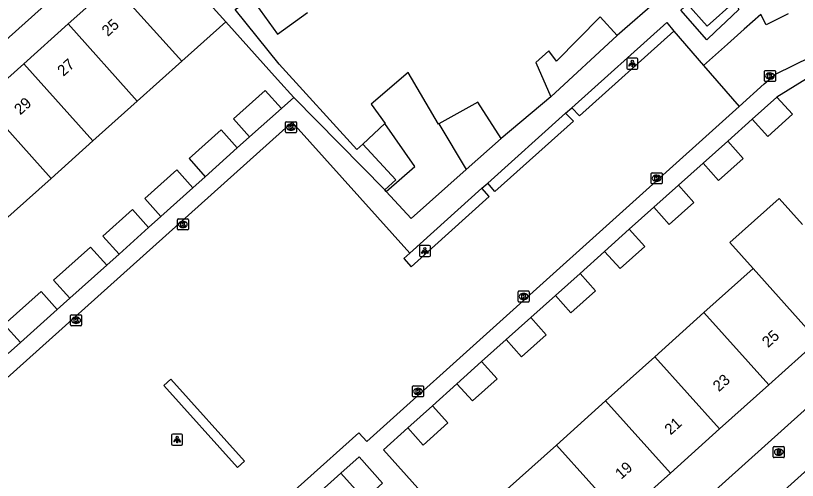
# Model space of a CAD drawing. Extents: x 162172 to 163187, y 382874 to 383684.
# Drawn here: x 162914.3 to 162985.1, y 383414.4 to 383456.5 of the extents above; entities that cross this region are included whole.
import ezdxf

# ---------------------------------------------------------------- set-up
doc = ezdxf.new("R2010")
doc.units = 0
for name, color, linetype in [('IMGEO_Brandkraan', 7, 'Continuous'), ('IMGEO_Kolk', 7, 'Continuous'), ('IMGEO_Lichtpunt', 7, 'Continuous'), ('IMGEO_Muur', 7, 'Continuous'), ('IMGEO_Pand', 7, 'Continuous'), ('IMGEO_Pand_nummerreeks', 7, 'Continuous'), ('IMGEO_Parkeervlak_open', 7, 'Continuous'), ('IMGEO_Rijbaan_lokaal_open', 7, 'Continuous'), ('IMGEO_Voetpad_open', 7, 'Continuous')]:
    doc.layers.add(name, color=color, linetype=linetype)

msp = doc.modelspace()

# ---------------------------------------------------------------- linework, layer by layer
at = {"layer": 'IMGEO_Brandkraan'}
for p, q in [((162982.95, 383416.504), (162982.95, 383417.356)), ((162983.025, 383417.43), (162983.877, 383417.43)), ((162983.438, 383417.21), (162983.463, 383417.21)), ((162983.951, 383417.356), (162983.951, 383416.504)), ((162983.877, 383416.43), (162983.025, 383416.43)), ((162983.461, 383416.65), (162983.436, 383416.65))]:
    msp.add_line(p, q, dxfattribs=at)
for points in [[(162982.95, 383416.504), (162982.95, 383417.356)], [(162983.025, 383417.43), (162983.877, 383417.43)], [(162983.298, 383417.13), (162983.298, 383416.73), (162983.511, 383416.73)], [(162983.529, 383417.13), (162983.298, 383417.13)], [(162983.477, 383417.049), (162983.423, 383417.049), (162983.423, 383416.973)], [(162983.423, 383416.973), (162983.476, 383416.973)], [(162983.485, 383416.897), (162983.423, 383416.897), (162983.423, 383416.816)], [(162983.423, 383416.816), (162983.485, 383416.816)], [(162983.951, 383417.356), (162983.951, 383416.504)], [(162983.877, 383416.43), (162983.025, 383416.43)]]:
    msp.add_lwpolyline(points, dxfattribs=at)
for centre, radius, start, end in [((162983.027, 383417.354), 0.0765, 91.55205, 178.44795), ((162983.027, 383417.354), 0.0765, 91.55205, 178.44795), ((162983.478, 383417.011), 0.0379, 267.82845, 90.93552), ((162983.486, 383416.856), 0.0404, 269.87594, 90.50774), ((162983.517, 383416.981), 0.251, 268.66757, 293.53466), ((162983.533, 383416.985), 0.145, 59.4692, 91.53667), ((162983.558, 383417.032), 0.0922, 285.51372, 58.15012), ((162983.563, 383416.84), 0.105, 301.31148, 78.98903), ((162983.875, 383417.354), 0.0765, 1.55205, 88.44795), ((162983.875, 383417.354), 0.0765, 1.55205, 88.44795), ((162983.027, 383416.506), 0.0765, 181.55205, 268.44795), ((162983.027, 383416.506), 0.0765, 181.55205, 268.44795), ((162983.875, 383416.506), 0.0765, 271.55205, 358.44795), ((162983.875, 383416.506), 0.0765, 271.55205, 358.44795)]:
    msp.add_arc(centre, radius, start, end, dxfattribs=at)
for centre, major_axis, ratio, start_param, end_param in [((162983.437, 383416.93), (-0.387, 0.002), 0.722429, 4.712389, 7.853982), ((162983.462, 383416.93), (-0.39, 0.002), 0.717154, 1.570796, 4.712389)]:
    msp.add_ellipse(centre, major_axis=major_axis, ratio=ratio, start_param=start_param, end_param=end_param, dxfattribs=at)
at = {"layer": 'IMGEO_Kolk'}
for p, q in [((162982.226, 383451.514), (162983.078, 383451.514)), ((162982.151, 383450.588), (162982.151, 383451.44)), ((162982.639, 383451.294), (162982.664, 383451.294)), ((162983.152, 383451.44), (162983.152, 383450.588)), ((162983.078, 383450.514), (162982.226, 383450.514)), ((162982.662, 383450.734), (162982.637, 383450.734)), ((162938.757, 383445.946), (162938.757, 383446.798)), ((162938.832, 383446.872), (162939.684, 383446.872)), ((162939.245, 383446.652), (162939.27, 383446.652)), ((162939.758, 383446.798), (162939.758, 383445.946)), ((162939.684, 383445.872), (162938.832, 383445.872)), ((162939.268, 383446.092), (162939.243, 383446.092)), ((162971.889, 383441.315), (162971.889, 383442.167)), ((162971.964, 383442.241), (162972.816, 383442.241)), ((162972.377, 383442.021), (162972.402, 383442.021)), ((162972.89, 383442.167), (162972.89, 383441.315)), ((162972.816, 383441.241), (162971.964, 383441.241)), ((162972.4, 383441.461), (162972.375, 383441.461)), ((162929.035, 383438.065), (162929.887, 383438.065)), ((162928.96, 383437.139), (162928.96, 383437.991)), ((162929.448, 383437.845), (162929.473, 383437.845)), ((162929.961, 383437.991), (162929.961, 383437.139)), ((162929.887, 383437.065), (162929.035, 383437.065)), ((162929.471, 383437.285), (162929.446, 383437.285)), ((162959.838, 383430.603), (162959.838, 383431.455)), ((162959.913, 383431.529), (162960.765, 383431.529)), ((162960.326, 383431.309), (162960.351, 383431.309)), ((162960.839, 383431.455), (162960.839, 383430.603)), ((162960.765, 383430.529), (162959.913, 383430.529)), ((162960.349, 383430.749), (162960.324, 383430.749)), ((162919.284, 383428.448), (162919.284, 383429.3)), ((162919.359, 383429.374), (162920.211, 383429.374)), ((162919.772, 383429.154), (162919.797, 383429.154)), ((162920.285, 383429.3), (162920.285, 383428.448)), ((162920.211, 383428.374), (162919.359, 383428.374)), ((162919.795, 383428.594), (162919.77, 383428.594)), ((162950.266, 383422.007), (162950.266, 383422.859)), ((162950.341, 383422.933), (162951.193, 383422.933)), ((162950.754, 383422.713), (162950.779, 383422.713)), ((162951.267, 383422.859), (162951.267, 383422.007)), ((162951.193, 383421.933), (162950.341, 383421.933)), ((162950.777, 383422.153), (162950.752, 383422.153))]:
    msp.add_line(p, q, dxfattribs=at)
for points in [[(162982.226, 383451.514), (162983.078, 383451.514)], [(162982.151, 383450.588), (162982.151, 383451.44)], [(162982.472, 383451.214), (162982.595, 383451.214), (162982.595, 383451.063), (162982.725, 383451.214), (162982.889, 383451.214), (162982.743, 383451.063), (162982.896, 383450.814), (162982.744, 383450.814), (162982.659, 383450.978), (162982.595, 383450.911), (162982.595, 383450.814), (162982.472, 383450.814), (162982.472, 383451.214)], [(162983.152, 383451.44), (162983.152, 383450.588)], [(162983.078, 383450.514), (162982.226, 383450.514)], [(162938.757, 383445.946), (162938.757, 383446.798)], [(162938.832, 383446.872), (162939.684, 383446.872)], [(162939.078, 383446.572), (162939.201, 383446.572), (162939.201, 383446.421), (162939.331, 383446.572), (162939.495, 383446.572), (162939.349, 383446.421), (162939.502, 383446.172), (162939.35, 383446.172), (162939.265, 383446.336), (162939.201, 383446.269), (162939.201, 383446.172), (162939.078, 383446.172), (162939.078, 383446.572)], [(162939.758, 383446.798), (162939.758, 383445.946)], [(162939.684, 383445.872), (162938.832, 383445.872)], [(162971.889, 383441.315), (162971.889, 383442.167)], [(162971.964, 383442.241), (162972.816, 383442.241)], [(162972.21, 383441.941), (162972.333, 383441.941), (162972.333, 383441.79), (162972.463, 383441.941), (162972.627, 383441.941), (162972.481, 383441.79), (162972.634, 383441.541), (162972.482, 383441.541), (162972.397, 383441.705), (162972.333, 383441.638), (162972.333, 383441.541), (162972.21, 383441.541), (162972.21, 383441.941)], [(162972.89, 383442.167), (162972.89, 383441.315)], [(162972.816, 383441.241), (162971.964, 383441.241)], [(162929.035, 383438.065), (162929.887, 383438.065)], [(162928.96, 383437.139), (162928.96, 383437.991)], [(162929.281, 383437.765), (162929.404, 383437.765), (162929.404, 383437.614), (162929.534, 383437.765), (162929.698, 383437.765), (162929.552, 383437.614), (162929.705, 383437.365), (162929.553, 383437.365), (162929.468, 383437.529), (162929.404, 383437.462), (162929.404, 383437.365), (162929.281, 383437.365), (162929.281, 383437.765)], [(162929.961, 383437.991), (162929.961, 383437.139)], [(162929.887, 383437.065), (162929.035, 383437.065)], [(162959.838, 383430.603), (162959.838, 383431.455)], [(162959.913, 383431.529), (162960.765, 383431.529)], [(162960.159, 383431.229), (162960.282, 383431.229), (162960.282, 383431.078), (162960.412, 383431.229), (162960.576, 383431.229), (162960.43, 383431.078), (162960.583, 383430.829), (162960.431, 383430.829), (162960.346, 383430.993), (162960.282, 383430.926), (162960.282, 383430.829), (162960.159, 383430.829), (162960.159, 383431.229)], [(162960.839, 383431.455), (162960.839, 383430.603)], [(162960.765, 383430.529), (162959.913, 383430.529)], [(162919.284, 383428.448), (162919.284, 383429.3)], [(162919.359, 383429.374), (162920.211, 383429.374)], [(162919.605, 383429.074), (162919.728, 383429.074), (162919.728, 383428.923), (162919.858, 383429.074), (162920.022, 383429.074), (162919.876, 383428.923), (162920.029, 383428.674), (162919.877, 383428.674), (162919.792, 383428.838), (162919.728, 383428.771), (162919.728, 383428.674), (162919.605, 383428.674), (162919.605, 383429.074)], [(162920.285, 383429.3), (162920.285, 383428.448)], [(162920.211, 383428.374), (162919.359, 383428.374)], [(162950.266, 383422.007), (162950.266, 383422.859)], [(162950.341, 383422.933), (162951.193, 383422.933)], [(162950.587, 383422.633), (162950.71, 383422.633), (162950.71, 383422.482), (162950.84, 383422.633), (162951.004, 383422.633), (162950.858, 383422.482), (162951.011, 383422.233), (162950.859, 383422.233), (162950.774, 383422.397), (162950.71, 383422.33), (162950.71, 383422.233), (162950.587, 383422.233), (162950.587, 383422.633)], [(162951.267, 383422.859), (162951.267, 383422.007)], [(162951.193, 383421.933), (162950.341, 383421.933)]]:
    msp.add_lwpolyline(points, dxfattribs=at)
for centre, start, end in [((162982.228, 383451.438), 91.55205, 178.44795), ((162982.228, 383451.438), 91.55205, 178.44795), ((162983.076, 383451.438), 1.55205, 88.44795), ((162983.076, 383451.438), 1.55205, 88.44795), ((162982.228, 383450.59), 181.55205, 268.44795), ((162982.228, 383450.59), 181.55205, 268.44795), ((162983.076, 383450.59), 271.55205, 358.44795), ((162983.076, 383450.59), 271.55205, 358.44795), ((162938.834, 383446.796), 91.55205, 178.44795), ((162938.834, 383446.796), 91.55205, 178.44795), ((162939.682, 383446.796), 1.55205, 88.44795), ((162939.682, 383446.796), 1.55205, 88.44795), ((162938.834, 383445.948), 181.55205, 268.44795), ((162938.834, 383445.948), 181.55205, 268.44795), ((162939.682, 383445.948), 271.55205, 358.44795), ((162939.682, 383445.948), 271.55205, 358.44795), ((162971.966, 383442.165), 91.55205, 178.44795), ((162971.966, 383442.165), 91.55205, 178.44795), ((162972.814, 383442.165), 1.55205, 88.44795), ((162972.814, 383442.165), 1.55205, 88.44795), ((162971.966, 383441.317), 181.55205, 268.44795), ((162971.966, 383441.317), 181.55205, 268.44795), ((162972.814, 383441.317), 271.55205, 358.44795), ((162972.814, 383441.317), 271.55205, 358.44795), ((162929.037, 383437.989), 91.55205, 178.44795), ((162929.037, 383437.989), 91.55205, 178.44795), ((162929.885, 383437.989), 1.55205, 88.44795), ((162929.885, 383437.989), 1.55205, 88.44795), ((162929.037, 383437.141), 181.55205, 268.44795), ((162929.037, 383437.141), 181.55205, 268.44795), ((162929.885, 383437.141), 271.55205, 358.44795), ((162929.885, 383437.141), 271.55205, 358.44795), ((162959.915, 383431.453), 91.55205, 178.44795), ((162959.915, 383431.453), 91.55205, 178.44795), ((162960.763, 383431.453), 1.55205, 88.44795), ((162960.763, 383431.453), 1.55205, 88.44795), ((162959.915, 383430.605), 181.55205, 268.44795), ((162959.915, 383430.605), 181.55205, 268.44795), ((162960.763, 383430.605), 271.55205, 358.44795), ((162960.763, 383430.605), 271.55205, 358.44795), ((162919.361, 383429.298), 91.55205, 178.44795), ((162919.361, 383429.298), 91.55205, 178.44795), ((162920.209, 383429.298), 1.55205, 88.44795), ((162920.209, 383429.298), 1.55205, 88.44795), ((162919.361, 383428.45), 181.55205, 268.44795), ((162919.361, 383428.45), 181.55205, 268.44795), ((162920.209, 383428.45), 271.55205, 358.44795), ((162920.209, 383428.45), 271.55205, 358.44795), ((162950.343, 383422.857), 91.55205, 178.44795), ((162950.343, 383422.857), 91.55205, 178.44795), ((162951.191, 383422.857), 1.55205, 88.44795), ((162951.191, 383422.857), 1.55205, 88.44795), ((162950.343, 383422.009), 181.55205, 268.44795), ((162950.343, 383422.009), 181.55205, 268.44795), ((162951.191, 383422.009), 271.55205, 358.44795), ((162951.191, 383422.009), 271.55205, 358.44795)]:
    msp.add_arc(centre, 0.0765, start, end, dxfattribs=at)
for centre, major_axis, ratio, start_param, end_param in [((162982.638, 383451.014), (-0.387, 0.002), 0.722429, 4.712389, 7.853982), ((162982.663, 383451.014), (-0.39, 0.002), 0.717154, 1.570796, 4.712389), ((162939.244, 383446.372), (-0.387, 0.002), 0.722429, 4.712389, 7.853982), ((162939.269, 383446.372), (-0.39, 0.002), 0.717154, 1.570796, 4.712389), ((162972.376, 383441.741), (-0.387, 0.002), 0.722429, 4.712389, 7.853982), ((162972.401, 383441.741), (-0.39, 0.002), 0.717154, 1.570796, 4.712389), ((162929.447, 383437.565), (-0.387, 0.002), 0.722429, 4.712389, 7.853982), ((162929.472, 383437.565), (-0.39, 0.002), 0.717154, 1.570796, 4.712389), ((162960.325, 383431.029), (-0.387, 0.002), 0.722429, 4.712389, 7.853982), ((162960.35, 383431.029), (-0.39, 0.002), 0.717154, 1.570796, 4.712389), ((162919.771, 383428.874), (-0.387, 0.002), 0.722429, 4.712389, 7.853982), ((162919.796, 383428.874), (-0.39, 0.002), 0.717154, 1.570796, 4.712389), ((162950.753, 383422.433), (-0.387, 0.002), 0.722429, 4.712389, 7.853982), ((162950.778, 383422.433), (-0.39, 0.002), 0.717154, 1.570796, 4.712389)]:
    msp.add_ellipse(centre, major_axis=major_axis, ratio=ratio, start_param=start_param, end_param=end_param, dxfattribs=at)
at = {"layer": 'IMGEO_Lichtpunt'}
for p, q in [((162969.681, 383452.543), (162969.681, 383451.736)), ((162969.681, 383452.543), (162969.681, 383451.736)), ((162970.583, 383452.638), (162969.775, 383452.638)), ((162970.583, 383452.638), (162969.775, 383452.638)), ((162970.677, 383451.736), (162970.677, 383452.543)), ((162970.677, 383451.736), (162970.677, 383452.543)), ((162969.775, 383451.642), (162970.583, 383451.642)), ((162969.775, 383451.642), (162970.583, 383451.642)), ((162950.887, 383435.559), (162950.887, 383434.752)), ((162950.887, 383435.559), (162950.887, 383434.752)), ((162951.789, 383435.654), (162950.981, 383435.654)), ((162951.789, 383435.654), (162950.981, 383435.654)), ((162951.883, 383434.752), (162951.883, 383435.559)), ((162951.883, 383434.752), (162951.883, 383435.559)), ((162950.981, 383434.658), (162951.789, 383434.658)), ((162950.981, 383434.658), (162951.789, 383434.658)), ((162928.442, 383418.469), (162928.442, 383417.662)), ((162928.442, 383418.469), (162928.442, 383417.662)), ((162929.344, 383418.564), (162928.536, 383418.564)), ((162929.344, 383418.564), (162928.536, 383418.564)), ((162929.438, 383417.662), (162929.438, 383418.469)), ((162929.438, 383417.662), (162929.438, 383418.469)), ((162928.536, 383417.568), (162929.344, 383417.568)), ((162928.536, 383417.568), (162929.344, 383417.568))]:
    msp.add_line(p, q, dxfattribs=at)
for points in [[(162970.055, 383452.207), (162970.094, 383452.179), (162969.906, 383451.917), (162969.868, 383451.944), (162970.055, 383452.207)], [(162970.267, 383452.179), (162970.305, 383452.206), (162970.492, 383451.944), (162970.453, 383451.916), (162970.267, 383452.179)], [(162970.157, 383452.159), (162970.204, 383452.159), (162970.204, 383451.837), (162970.157, 383451.837), (162970.157, 383452.159)], [(162951.261, 383435.223), (162951.3, 383435.195), (162951.112, 383434.933), (162951.074, 383434.96), (162951.261, 383435.223)], [(162951.363, 383435.175), (162951.41, 383435.175), (162951.41, 383434.853), (162951.363, 383434.853), (162951.363, 383435.175)], [(162951.473, 383435.195), (162951.511, 383435.222), (162951.698, 383434.96), (162951.659, 383434.932), (162951.473, 383435.195)], [(162928.816, 383418.133), (162928.855, 383418.105), (162928.667, 383417.843), (162928.629, 383417.87), (162928.816, 383418.133)], [(162928.918, 383418.085), (162928.965, 383418.085), (162928.965, 383417.763), (162928.918, 383417.763), (162928.918, 383418.085)], [(162929.028, 383418.105), (162929.066, 383418.132), (162929.253, 383417.87), (162929.214, 383417.842), (162929.028, 383418.105)]]:
    msp.add_lwpolyline(points, dxfattribs=at)
for centre in [(162970.18, 383452.341), (162951.386, 383435.357), (162928.941, 383418.267)]:
    msp.add_circle(centre, 0.0994, dxfattribs=at)
for centre, start, end in [((162969.775, 383452.543), 90, 180), ((162969.775, 383452.543), 90, 180), ((162970.583, 383452.543), 0, 90), ((162970.583, 383452.543), 0, 90), ((162969.775, 383451.736), 180, 270), ((162969.775, 383451.736), 180, 270), ((162970.583, 383451.736), 270, 0), ((162970.583, 383451.736), 270, 360), ((162950.981, 383435.559), 90, 180), ((162950.981, 383435.559), 90, 180), ((162951.789, 383435.559), 0, 90), ((162951.789, 383435.559), 0, 90), ((162950.981, 383434.752), 180, 270), ((162950.981, 383434.752), 180, 270), ((162951.789, 383434.752), 270, 0), ((162951.789, 383434.752), 270, 360), ((162928.536, 383418.469), 90, 180), ((162928.536, 383418.469), 90, 180), ((162929.344, 383418.469), 0, 90), ((162929.344, 383418.469), 0, 90), ((162928.536, 383417.662), 180, 270), ((162928.536, 383417.662), 180, 270), ((162929.344, 383417.662), 270, 0), ((162929.344, 383417.662), 270, 360)]:
    msp.add_arc(centre, 0.0946, start, end, dxfattribs=at)
at = {"layer": 'IMGEO_Muur'}
msp.add_lwpolyline([(162947.75, 383440.698), (162939.501, 383449.073)], dxfattribs=at)
at = {"layer": 'IMGEO_Pand'}
for points in [[(162927.067, 383462.904), (162933.349, 383455.933)], [(162919.069, 383455.731), (162923.09, 383459.337)], [(162923.09, 383459.337), (162929.354, 383452.351)], [(162934.187, 383457.046), (162935.668, 383458.112), (162938.046, 383454.81), (162940.75, 383456.757)], [(162984.3, 383456.658), (162982.31, 383455.64), (162981.83, 383456.602)], [(162915.049, 383452.126), (162919.069, 383455.731)], [(162925.334, 383448.746), (162919.069, 383455.731)], [(162933.349, 383455.933), (162929.354, 383452.351)], [(162968.808, 383454.696), (162967.272, 383456.368), (162963.306, 383452.359), (162962.62, 383453.285), (162961.427, 383452.239), (162962.789, 383449.118)], [(162968.808, 383454.696), (162962.789, 383449.118)], [(162929.354, 383452.351), (162925.334, 383448.746)], [(162911.253, 383448.721), (162915.049, 383452.126)], [(162915.049, 383452.126), (162921.313, 383445.141)], [(162952.655, 383446.665), (162952.629, 383446.651), (162949.867, 383451.328), (162946.534, 383448.466), (162947.788, 383446.712), (162947.771, 383446.696)], [(162935.509, 383445.491), (162934.04, 383447.129), (162936.915, 383449.709), (162938.384, 383448.071)], [(162911.253, 383448.721), (162917.516, 383441.737)], [(162925.334, 383448.746), (162921.313, 383445.141)], [(162958.307, 383445.355), (162956.172, 383448.646), (162952.655, 383446.665)], [(162983.279, 383449.109), (162984.68, 383447.545), (162982.445, 383445.544), (162981.044, 383447.108)], [(162981.044, 383447.108), (162983.279, 383449.109)], [(162938.384, 383448.071), (162935.509, 383445.491)], [(162947.771, 383446.696), (162945.755, 383444.836)], [(162947.893, 383440.542), (162950.474, 383442.825), (162947.771, 383446.696)], [(162952.655, 383446.665), (162955.13, 383442.528)], [(162934.392, 383444.489), (162932.923, 383446.127), (162930.02, 383443.523), (162931.489, 383441.885)], [(162921.313, 383445.141), (162917.516, 383441.737)], [(162958.307, 383445.355), (162955.13, 383442.528)], [(162978.82, 383445.112), (162980.221, 383443.548), (162977.987, 383441.546), (162976.586, 383443.111)], [(162976.586, 383443.111), (162978.82, 383445.112)], [(162934.392, 383444.489), (162931.489, 383441.885)], [(162947.893, 383440.542), (162947.75, 383440.698), (162948.74, 383441.615), (162945.755, 383444.836)], [(162930.369, 383440.881), (162928.9, 383442.519), (162926, 383439.916), (162927.469, 383438.279)], [(162955.13, 383442.528), (162950.156, 383438.101), (162947.893, 383440.542)], [(162917.516, 383441.737), (162913.048, 383437.732)], [(162930.369, 383440.881), (162927.469, 383438.279)], [(162974.362, 383441.116), (162975.763, 383439.551), (162973.528, 383437.55), (162972.127, 383439.114)], [(162972.127, 383439.114), (162974.362, 383441.116)], [(162985.587, 383437.564), (162983.479, 383439.913), (162979.023, 383435.914), (162981.131, 383433.565)], [(162926.351, 383437.275), (162924.882, 383438.913), (162922.205, 383436.511), (162923.674, 383434.873)], [(162926.351, 383437.275), (162923.674, 383434.873)], [(162969.903, 383437.118), (162971.304, 383435.554), (162969.07, 383433.553), (162967.669, 383435.117)], [(162967.669, 383435.117), (162969.903, 383437.118)], [(162922.556, 383433.87), (162921.087, 383435.508), (162917.738, 383432.504), (162919.207, 383430.867)], [(162922.556, 383433.87), (162919.207, 383430.867)], [(162965.445, 383433.121), (162966.846, 383431.557), (162964.611, 383429.555), (162963.21, 383431.12)], [(162963.21, 383431.12), (162965.445, 383433.121)], [(162976.674, 383429.566), (162981.131, 383433.565)], [(162981.131, 383433.565), (162987.003, 383427.021)], [(162918.084, 383429.86), (162916.615, 383431.497), (162913.272, 383428.497), (162914.741, 383426.86)], [(162918.084, 383429.86), (162914.741, 383426.86)], [(162972.217, 383425.567), (162976.674, 383429.566)], [(162982.546, 383423.022), (162976.674, 383429.566)], [(162960.986, 383429.124), (162962.387, 383427.56), (162960.152, 383425.558), (162958.751, 383427.123)], [(162958.751, 383427.123), (162960.986, 383429.124)], [(162987.003, 383427.021), (162982.546, 383423.022)], [(162967.76, 383421.568), (162972.217, 383425.567)], [(162972.217, 383425.567), (162978.088, 383419.023)], [(162956.527, 383425.127), (162957.928, 383423.563), (162955.693, 383421.561), (162954.292, 383423.125)], [(162954.292, 383423.125), (162956.527, 383425.127)], [(162982.546, 383423.022), (162978.088, 383419.023)], [(162952.068, 383421.13), (162953.469, 383419.565), (162951.235, 383417.564), (162949.834, 383419.128)], [(162949.834, 383419.128), (162952.068, 383421.13)], [(162963.303, 383417.569), (162967.76, 383421.568)], [(162973.631, 383415.024), (162967.76, 383421.568)], [(162978.088, 383419.023), (162973.631, 383415.024)], [(162958.846, 383413.57), (162963.303, 383417.569)], [(162969.174, 383411.025), (162963.303, 383417.569)], [(162943.784, 383415.021), (162945.421, 383416.49), (162947.558, 383414.108)], [(162947.558, 383414.108), (162945.921, 383412.639), (162943.784, 383415.021)], [(162973.631, 383415.024), (162969.174, 383411.025)]]:
    msp.add_lwpolyline(points, dxfattribs=at)
at = {"layer": 'IMGEO_Parkeervlak_open'}
for points in [[(162973.952, 383455.065), (162965.401, 383447.39), (162964.688, 383448.12)], [(162964.139, 383447.655), (162964.844, 383446.912), (162957.727, 383440.547), (162957.091, 383441.302)], [(162950.025, 383434.963), (162949.492, 383434.481), (162950.131, 383433.718), (162957.203, 383440.092), (162956.558, 383440.848)], [(162935.044, 383416.094), (162934.407, 383415.52), (162927.725, 383422.971), (162928.37, 383423.533), (162935.044, 383416.094)]]:
    msp.add_lwpolyline(points, dxfattribs=at)
at = {"layer": 'IMGEO_Rijbaan_lokaal_open'}
for points in [[(162979.85, 383448.242), (162982.13, 383450.291), (162983.141, 383451.186), (163002.778, 383460.856), (163000.803, 383464.924)], [(162981.83, 383456.602), (162980.323, 383455.255), (162978.797, 383453.89), (162976.637, 383451.959)], [(162976.637, 383451.959), (162979.85, 383448.242)]]:
    msp.add_lwpolyline(points, dxfattribs=at)
at = {"layer": 'IMGEO_Voetpad_open'}
for points in [[(162925.349, 383464.98), (162879.944, 383424.284), (162879.207, 383424.011), (162877.943, 383424.117)], [(162969.301, 383464.824), (162972.716, 383458.089), (162968.808, 383454.696)], [(162974.568, 383456.969), (162975.191, 383457.521), (162976.947, 383455.538), (162979.478, 383457.78), (162979.826, 383457.051), (162978.645, 383455.922), (162977.727, 383455.045), (162976.939, 383454.292), (162974.568, 383456.969)], [(162945.755, 383444.836), (162945.233, 383444.352), (162938.178, 383452.092), (162934.187, 383457.046)], [(162933.349, 383455.933), (162938.032, 383450.711), (162939.501, 383449.073), (162938.384, 383448.071)], [(162964.688, 383448.12), (162973.308, 383455.853), (162973.952, 383455.065)], [(162973.952, 383455.065), (162976.637, 383451.959)], [(162985.969, 383450.748), (162983.279, 383449.109)], [(162962.789, 383449.118), (162958.307, 383445.355)], [(162979.85, 383448.242), (162970.83, 383440.134), (162946.141, 383417.88), (162945.417, 383418.688), (162915.853, 383392.195), (162902.485, 383406.92), (162904.191, 383408.453), (162900.798, 383412.235), (162900.891, 383412.317), (162939.367, 383446.841), (162950.025, 383434.963)], [(162964.139, 383447.655), (162964.688, 383448.12)], [(162957.091, 383441.302), (162964.139, 383447.655)], [(162981.044, 383447.108), (162978.82, 383445.112)], [(162935.509, 383445.491), (162934.392, 383444.489)], [(162962.892, 383400.162), (163011.861, 383444.157)], [(162976.586, 383443.111), (162974.362, 383441.116)], [(162931.489, 383441.885), (162930.369, 383440.881)], [(162950.025, 383434.963), (162956.548, 383440.86), (162956.558, 383440.848)], [(162956.558, 383440.848), (162957.091, 383441.302)], [(162972.127, 383439.114), (162969.903, 383437.118)], [(162927.469, 383438.279), (162926.351, 383437.275)], [(162923.674, 383434.873), (162922.556, 383433.87)], [(162967.669, 383435.117), (162965.445, 383433.121)], [(162963.21, 383431.12), (162960.986, 383429.124)], [(162919.207, 383430.867), (162918.084, 383429.86)], [(162914.741, 383426.86), (162913.624, 383425.858)], [(162958.751, 383427.123), (162956.527, 383425.127)], [(162954.292, 383423.125), (162952.068, 383421.13)], [(162949.834, 383419.128), (162947.626, 383417.146), (162954.408, 383409.588)], [(162989.41, 383418.37), (162968.868, 383399.895), (162973.554, 383394.671)], [(162941.393, 383412.874), (162943.784, 383415.021)]]:
    msp.add_lwpolyline(points, dxfattribs=at)

# ---------------------------------------------------------------- texts
at = {"layer": 'IMGEO_Pand_nummerreeks'}
for s, rotation, p in [('25', 41.88636, (162922.656, 383454.542)), ('27', 41.88636, (162918.636, 383450.937)), ('29', 41.88636, (162914.725, 383447.43)), ('25', 41.89821, (162982.478, 383426.347)), ('23', 41.89821, (162978.021, 383422.348)), ('21', 41.89821, (162973.646, 383418.423)), ('19', 41.89821, (162969.172, 383414.409))]:
    msp.add_text(s, height=1, rotation=rotation, dxfattribs=at).set_placement(p)

doc.saveas('drawing.dxf')
